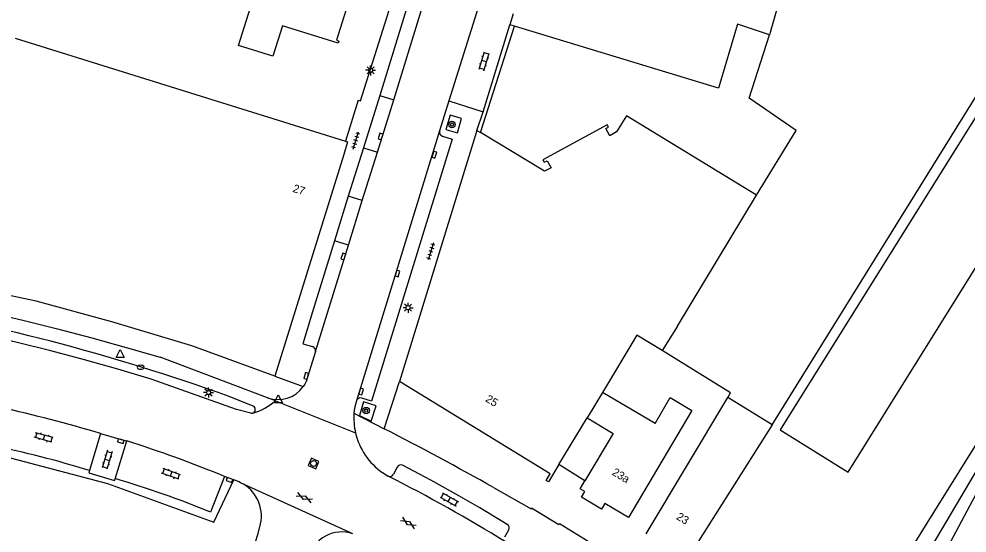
# Model space of a CAD drawing. Extents: x 132999 to 136000, y 398499 to 400501.
# Drawn here: x 134213.4 to 134331.8, y 398698.2 to 398762.4 of the extents above; entities that cross this region are included whole.
import ezdxf

# ---------------------------------------------------------------- set-up
doc = ezdxf.new("R2010")
doc.units = 0
for name, color, linetype in [('gg-afsc-hekwerk', 7, 'Continuous'), ('gg-afsc-muur', 7, 'Continuous'), ('gg-anno-huisnummerreeks BGT', 7, 'Continuous'), ('gg-bbg-gedigitaliseerde bebouwing', 7, 'Continuous'), ('gg-bbg-hoofdgebouw', 7, 'Continuous'), ('gg-bbg-tussenscheiding', 7, 'Continuous'), ('gg-knt-BGT kruinlijn', 7, 'Continuous'), ('gg-knt-verharding', 7, 'Continuous'), ('gg-knt-verharding nz', 7, 'Continuous'), ('gt-grn-groengrens', 7, 'Continuous'), ('gt-grn-weggrens', 7, 'Continuous'), ('gt-symb-boom', 7, 'Continuous'), ('gt-symb-brandkraan', 7, 'Continuous'), ('gt-symb-gesloten verharding', 7, 'Continuous'), ('gt-symb-klinker verharding', 7, 'Continuous'), ('gt-symb-kolk', 7, 'Continuous'), ('gt-symb-lichtmast', 7, 'Continuous'), ('gt-symb-rioolschacht', 7, 'Continuous'), ('gt-symb-tegel verharding', 7, 'Continuous'), ('gt-symb-waterafsluiter', 7, 'Continuous')]:
    doc.layers.add(name, color=color, linetype=linetype)

# ---------------------------------------------------------------- blocks, each defined once
blk = doc.blocks.new('gt0-LMAST')
at = {"layer": 'gt-symb-lichtmast'}
for p, q in [((-0.18, 0.17), (-0.45, 0.44)), ((-0.01, 0.25), (-0.01, 0.62)), ((0.17, 0.17), (0.44, 0.44)), ((-0.26, 0), (-0.63, 0)), ((-0.18, -0.18), (-0.45, -0.45)), ((-0.01, -0.25), (-0.01, -0.63)), ((0.44, -0.45), (0.17, -0.18)), ((0.24, 0), (0.62, 0))]:
    blk.add_line(p, q, dxfattribs=at)
blk.add_circle((-0.01, 0), 0.25, dxfattribs=at)
blk = doc.blocks.new('gt0-KOLK')
at = {"layer": 'gt-symb-kolk'}
blk.add_lwpolyline([(0, 0), (0.37, 0), (0.37, 0.4), (-0.38, 0.4), (-0.38, 0), (0, 0)], dxfattribs=at)
blk = doc.blocks.new('gt0-TEG1')
at = {"layer": 'gt-symb-tegel verharding'}
for p, q in [((-1.12, 0), (1.12, 0)), ((-0.9, -0.25), (-0.9, 0.25)), ((-0.45, -0.25), (-0.45, 0.25)), ((0, -0.25), (0, 0.25)), ((0.45, -0.25), (0.45, 0.25)), ((0.9, -0.25), (0.9, 0.25))]:
    blk.add_line(p, q, dxfattribs=at)
blk = doc.blocks.new('gt0-BOOM')
at = {"layer": 'gt-symb-boom'}
for radius in [0.4, 0.2]:
    blk.add_circle((0, 0), radius, dxfattribs=at)
blk = doc.blocks.new('gt0-WAFSL')
at = {"layer": 'gt-symb-waterafsluiter'}
for p, q in [((-0.5, -0.33), (0, 0.67)), ((0, 0.67), (0.5, -0.33)), ((0.5, -0.33), (-0.5, -0.33))]:
    blk.add_line(p, q, dxfattribs=at)
blk = doc.blocks.new('gt0-BR')
at = {"layer": 'gt-symb-brandkraan'}
for centre, radius, start, end in [((-0.24, 0), 0.206, 107.5669, 252.4331), ((0.6, -2.66), 3, 106.892, 107.5669), ((0, -0.69), 0.938, 73.108, 106.892), ((-0.6, -2.66), 3, 72.4331, 73.108), ((0.24, 0), 0.206, 287.567, 72.4331), ((0.6, 2.66), 3, 252.4331, 253.108), ((0, 0.69), 0.938, 253.108, 286.8921), ((-0.6, 2.66), 3, 286.8921, 287.567)]:
    blk.add_arc(centre, radius, start, end, dxfattribs=at)
blk = doc.blocks.new('gt0-KL1')
at = {"layer": 'gt-symb-klinker verharding'}
for p, q in [((-1.15, 0.3), (1.15, 0.3)), ((-1, -0.3), (-1, 0.3)), ((-0.5, 0.3), (-0.5, 0.45)), ((0, -0.3), (0, 0.3)), ((0.5, 0.3), (0.5, 0.45)), ((1, -0.3), (1, 0.3)), ((-1.15, -0.3), (1.15, -0.3)), ((-0.5, -0.45), (-0.5, -0.3)), ((0.5, -0.45), (0.5, -0.3))]:
    blk.add_line(p, q, dxfattribs=at)
blk = doc.blocks.new('gt0-RS')
at = {"layer": 'gt-symb-rioolschacht'}
blk.add_lwpolyline([(-0.5, -0.5), (0.5, -0.5), (0.5, 0.5), (-0.5, 0.5)], close=True, dxfattribs=at)
blk.add_circle((0, 0), 0.375, dxfattribs=at)
blk = doc.blocks.new('gt0-GESVH1')
at = {"layer": 'gt-symb-gesloten verharding'}
for p, q in [((-0.99, -0.26), (0.01, 0.24)), ((0.01, -0.26), (-0.99, 0.24)), ((0.01, 0.24), (1.01, -0.26)), ((1.01, 0.24), (0.01, -0.26))]:
    blk.add_line(p, q, dxfattribs=at)

msp = doc.modelspace()

# ---------------------------------------------------------------- linework, layer by layer
at = {"layer": 'gg-afsc-hekwerk'}
for p, q in [((134271.03, 398748.24), (134275.3, 398761.5)), ((134255.79, 398752.28), (134254.18, 398747.15))]:
    msp.add_line(p, q, dxfattribs=at)
msp.add_lwpolyline([(134362.12, 398755.98), (134354.72, 398744.08), (134343.14, 398725.64), (134327.76, 398700.96), (134313.69, 398678.3)], dxfattribs=at)
at = {"layer": 'gg-afsc-muur'}
msp.add_line((134286.87, 398695.66), (134280.91, 398699.32), dxfattribs=at)
at = {"layer": 'gg-bbg-gedigitaliseerde bebouwing'}
for p, q in [((134307.47, 398711.69), (134348.81, 398778.38)), ((134275.3, 398761.5), (134274.71, 398761.68)), ((134212.95, 398760.03), (134254.18, 398747.15)), ((134305.54, 398740.41), (134310.47, 398748.48)), ((134302.29, 398715.71), (134293.75, 398721)), ((134292.85, 398711.87), (134286.27, 398715.75)), ((134291.76, 398698.06), (134301.94, 398715.11)), ((134301.94, 398715.11), (134302.29, 398715.71))]:
    msp.add_line(p, q, dxfattribs=at)
for points in [[(134245.12, 398757.76), (134240.84, 398759.11), (134243.78, 398768.53), (134247.82, 398767.27), (134248.65, 398769.93), (134255.55, 398767.77)], [(134307.16, 398760.45), (134303.16, 398761.77), (134300.76, 398753.79), (134275.3, 398761.5)], [(134310.47, 398748.48), (134304.62, 398752.53), (134307.16, 398760.45)], [(134293.75, 398721), (134290.57, 398722.91), (134286.27, 398715.75)], [(134292.85, 398711.87), (134294.75, 398715.1), (134297.45, 398713.51), (134289.52, 398700.12)]]:
    msp.add_lwpolyline(points, dxfattribs=at)
at = {"layer": 'gg-bbg-hoofdgebouw'}
for p, q in [((134275.14, 398763.07), (134274.71, 398761.68)), ((134270.59, 398748.5), (134260.92, 398717.1)), ((134270.59, 398748.5), (134271.03, 398748.24)), ((134307.47, 398711.69), (134296.89, 398695.01)), ((134284.07, 398704.7), (134280.84, 398706.74))]:
    msp.add_line(p, q, dxfattribs=at)
for points in [[(134384.77, 398833.13), (134384.69, 398833.18), (134308.48, 398711.06), (134316.99, 398705.79), (134334.84, 398734.45), (134333.18, 398735.48), (134334.75, 398738.01), (134336.43, 398736.96), (134354.3, 398765.58), (134352.62, 398766.62), (134354.17, 398769.15), (134355.87, 398768.09), (134373.77, 398796.73), (134372.07, 398797.79), (134373.64, 398800.32), (134375.35, 398799.26), (134393.18, 398827.9), (134384.77, 398833.13)], [(134255.55, 398767.77), (134253.05, 398759.75), (134253.36, 398759.65), (134253.28, 398759.41), (134246.31, 398761.58), (134245.12, 398757.76)], [(134305.54, 398740.41), (134289.28, 398750.33), (134288.03, 398748.3), (134287.19, 398747.8), (134286.69, 398748.71), (134287.04, 398748.9), (134286.88, 398749.18), (134278.85, 398744.8), (134279.01, 398744.51), (134279.36, 398744.7), (134279.86, 398743.8), (134279.03, 398743.38), (134271.03, 398748.24)], [(134254.18, 398747.15), (134254.45, 398747.07), (134253.98, 398745.5), (134245.37, 398717.77)], [(134245.37, 398717.77), (134234.98, 398721.57), (134225.01, 398724.59), (134215.54, 398727.15), (134206.07, 398729.16)], [(134280.84, 398706.74), (134279.55, 398704.57), (134279.25, 398704.75), (134279.76, 398705.58), (134260.92, 398717.1)], [(134284.08, 398703.35), (134283.49, 398703.69), (134284.07, 398704.7)], [(134289.52, 398700.12), (134286.59, 398701.85), (134286.15, 398701.17), (134283.66, 398702.64), (134284.08, 398703.35)]]:
    msp.add_lwpolyline(points, dxfattribs=at)
at = {"layer": 'gg-bbg-tussenscheiding'}
for p, q in [((134308.99, 398766.92), (134307.16, 398760.45)), ((134295.64, 398724.04), (134305.54, 398740.41)), ((134295.64, 398724.04), (134293.75, 398721)), ((134286.27, 398715.75), (134284.37, 398712.59)), ((134307.47, 398711.69), (134301.94, 398715.11)), ((134280.84, 398706.74), (134284.37, 398712.59)), ((134284.37, 398712.59), (134287.62, 398710.63)), ((134287.62, 398710.63), (134284.07, 398704.7))]:
    msp.add_line(p, q, dxfattribs=at)
at = {"layer": 'gg-knt-BGT kruinlijn'}
msp.add_lwpolyline([(134362.12, 398755.98), (134360.68, 398750.82), (134343.59, 398723.3), (134334.97, 398709.34), (134324.06, 398690.86), (134315.46, 398677.18)], dxfattribs=at)
at = {"layer": 'gg-knt-verharding'}
for p, q in [((134256.08, 398752.19), (134261.72, 398770.14)), ((134261.94, 398764.08), (134258.46, 398752.86)), ((134270.82, 398763.98), (134267.1, 398752.18)), ((134271.39, 398750.82), (134274.71, 398761.68)), ((134255.79, 398752.28), (134256.08, 398752.19)), ((134258.46, 398752.86), (134256.42, 398746.31)), ((134267.1, 398752.18), (134265.91, 398748.42)), ((134267.1, 398752.18), (134271.39, 398750.82)), ((134270.59, 398748.5), (134271.39, 398750.82)), ((134256.42, 398746.31), (134254.54, 398740.26)), ((134254.54, 398740.26), (134252.81, 398734.71)), ((134244.44, 398715.08), (134231.04, 398720.14)), ((134259.01, 398711.21), (134260.92, 398717.1)), ((134242.65, 398714.05), (134239.66, 398715.25)), ((134245.43, 398714.71), (134244.44, 398715.08)), ((134245.43, 398714.71), (134255.44, 398710.69)), ((134242.36, 398713.15), (134242.59, 398713.17)), ((134223.58, 398710.63), (134222.21, 398705.98)), ((134225.42, 398704.97), (134226.88, 398709.69)), ((134258.8, 398705.73), (134259.52, 398705.3)), ((134260.64, 398706.41), (134260.17, 398705.52)), ((134239.06, 398705.25), (134237.33, 398700.78)), ((134240.23, 398704.81), (134239.06, 398705.25)), ((134274.09, 398697.72), (134274.58, 398698.58))]:
    msp.add_line(p, q, dxfattribs=at)
for points in [[(134268.16, 398748.2), (134268.69, 398749.96), (134267.26, 398750.39), (134266.71, 398748.62), (134268.16, 398748.2)], [(134266.3, 398747.78), (134267.53, 398747.4), (134257.44, 398714.64), (134256.21, 398715.05)], [(134142.39, 398734.44), (134147.29, 398734.24), (134153.49, 398733.91), (134159.68, 398733.52), (134165.86, 398733.02), (134172.04, 398732.37), (134178.19, 398731.57), (134184.32, 398730.62), (134190.44, 398729.57), (134196.54, 398728.47), (134200.9, 398727.62), (134205.25, 398726.73), (134209.58, 398725.78), (134213.9, 398724.77), (134218.21, 398723.69), (134222.51, 398722.57), (134226.78, 398721.38), (134231.04, 398720.14)], [(134252.81, 398734.71), (134250.05, 398725.81), (134248.84, 398721.83), (134250.08, 398721.5)], [(134242.36, 398713.15), (134240.59, 398713.6), (134229.93, 398717.41), (134225.77, 398718.64), (134221.59, 398719.82), (134217.39, 398720.93), (134213.17, 398721.98), (134208.95, 398722.97), (134204.7, 398723.89), (134200.45, 398724.76), (134196.18, 398725.58), (134190.13, 398726.67), (134184.07, 398727.71), (134177.99, 398728.65), (134171.89, 398729.44), (134165.77, 398730.09), (134159.64, 398730.6), (134153.51, 398731.01), (134147.37, 398731.34), (134142.61, 398731.53)], [(134250.44, 398720.86), (134249.29, 398717.12), (134249.12, 398716.79), (134248.91, 398716.48)], [(134343.44, 398720.68), (134341.54, 398717.7), (134339.41, 398714.3), (134336.34, 398709.14), (134332.45, 398702.14), (134329.43, 398696.44)], [(134255.55, 398714.71), (134255.34, 398713.95), (134255.28, 398713.54), (134255.24, 398713.14)], [(134256.43, 398714.59), (134255.95, 398712.86), (134257.41, 398712.16), (134258.03, 398714.08), (134256.43, 398714.59)], [(134223.58, 398710.63), (134226.17, 398709.86), (134226.88, 398709.69)], [(134222.21, 398705.98), (134222.12, 398705.69), (134225.34, 398704.73), (134225.42, 398704.97)], [(134274.4, 398699.26), (134270.96, 398701.32), (134268.34, 398702.82), (134264.85, 398704.78), (134261.3, 398706.64)], [(134241.09, 398704.47), (134240.89, 398704.56), (134240.23, 398704.81)], [(134272.69, 398703.87), (134277.37, 398701.2), (134277.43, 398701.31), (134280.85, 398699.25), (134280.91, 398699.32)], [(134233.17, 398673.33), (134233.73, 398674.45), (134236.63, 398681.08), (134239.45, 398687.76), (134241.22, 398692.33), (134242.89, 398696.95), (134243.27, 398698.12), (134243.59, 398699.32)]]:
    msp.add_lwpolyline(points, dxfattribs=at)
for centre, radius, start, end in [((134266.48, 398748.33), 0.575, 170.7268, 251.0418), ((134140.27, 398420.63), 311.22, 75.6548, 79.8428), ((134148.56, 398460.23), 270.8, 70.3417, 75.2788), ((134249.89, 398720.98), 0.558, 347.9271, 70.2276), ((134245.75, 398718.74), 3.89, 250.3193, 324.4224), ((134256.05, 398714.54), 0.526, 72.8367, 161.8916), ((134165.66, 398513.73), 205.24, 73.6079, 77.2163), ((134240.67, 398720.09), 7.19, 285.4818, 311.4417), ((134242.45, 398713.62), 0.474, 287.1197, 65.0969), ((134263.55, 398712.58), 8.32, 176.1277, 193.0816), ((134263.55, 398712.58), 8.33, 193.0601, 235.2373), ((134075.81, 398353.38), 402, 60.6761, 62.8888), ((134176.92, 398553.54), 163.95, 67.7264, 72.2598), ((134186.89, 398593.48), 117.91, 72.5741, 78.7154), ((134261.09, 398706.19), 0.497, 65.4054, 154.2792), ((134191.67, 398590.12), 119.71, 67.5747, 73.6252), ((134239.07, 398700.31), 4.62, 347.6411, 64.1374), ((134259.73, 398705.74), 0.492, 244.0166, 333.1155), ((134162.84, 398515.65), 212.87, 58.4445, 62.9901), ((134274.13, 398698.83), 0.516, 332.0658, 58.2162), ((134253.73, 398694.06), 4.26, 71.2616, 166.0235)]:
    msp.add_arc(centre, radius, start, end, dxfattribs=at)
at = {"layer": 'gg-knt-verharding nz'}
for p, q in [((134260.21, 398752.31), (134263.69, 398763.54)), ((134258.17, 398745.77), (134260.21, 398752.31)), ((134258.46, 398752.86), (134260.21, 398752.31)), ((134265.91, 398748.42), (134255.55, 398714.71)), ((134256.42, 398746.31), (134258.17, 398745.77)), ((134256.29, 398739.72), (134258.17, 398745.77)), ((134256.29, 398739.72), (134254.54, 398740.26)), ((134254.57, 398734.16), (134256.29, 398739.72)), ((134250.44, 398720.86), (134254.57, 398734.16)), ((134254.57, 398734.16), (134252.81, 398734.71))]:
    msp.add_line(p, q, dxfattribs=at)
at = {"layer": 'gt-grn-groengrens'}
msp.add_lwpolyline([(134155.98, 398716.7), (134169.55, 398715.26), (134183.8, 398713.2), (134197.8, 398710.68), (134211.03, 398707.89), (134224.47, 398704.36), (134237.75, 398699.54), (134240.23, 398704.81)], dxfattribs=at)
at = {"layer": 'gt-grn-weggrens'}
for p, q in [((134245.37, 398717.77), (134248.91, 398716.48)), ((134255.24, 398713.14), (134259.01, 398711.21)), ((134255.09, 398698.09), (134241.09, 398704.47))]:
    msp.add_line(p, q, dxfattribs=at)

# ---------------------------------------------------------------- block references
at = {"layer": 'gt-symb-boom'}
for p in [(134267.49, 398749.23), (134256.77, 398713.48)]:
    msp.add_blockref('gt0-BOOM', p, dxfattribs=at)
at = {"layer": 'gt-symb-brandkraan'}
msp.add_blockref('gt0-BR', (134228.61, 398718.89), dxfattribs=at)
at = {"layer": 'gt-symb-gesloten verharding'}
for p, rotation in [((134249.05, 398702.6), -24.6951465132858), ((134262.05, 398699.44), -31.671318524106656)]:
    msp.add_blockref('gt0-GESVH1', p, dxfattribs=dict(at, rotation=rotation))
at = {"layer": 'gt-symb-klinker verharding'}
for p, rotation in [((134271.52, 398757.14), 73.01526746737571), ((134216.5, 398710.12), 164.3378936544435), ((134224.42, 398707.34), -106.91321771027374), ((134232.39, 398705.56), 160.36929772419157), ((134267.15, 398702.36), -29.460713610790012)]:
    msp.add_blockref('gt0-KL1', p, dxfattribs=dict(at, rotation=rotation))
at = {"layer": 'gt-symb-kolk'}
for p, rotation in [((134258.76, 398747.69), 71.81873102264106), ((134265.09, 398745.51), -107.22069937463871), ((134254.12, 398732.68), 72.83405394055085), ((134260.49, 398730.67), -107.09430559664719), ((134249.48, 398717.75), 73.50377577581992), ((134255.95, 398715.9), -104.24474247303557), ((134226.17, 398709.86), 163.3776038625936), ((134239.77, 398705.01), 161.03974891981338)]:
    msp.add_blockref('gt0-KOLK', p, dxfattribs=dict(at, rotation=rotation))
at = {"layer": 'gt-symb-lichtmast'}
for p in [(134257.33, 398756), (134262.01, 398726.34), (134237.09, 398715.73)]:
    msp.add_blockref('gt0-LMAST', p, dxfattribs=at)
at = {"layer": 'gt-symb-rioolschacht', "rotation": 156.86909051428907}
msp.add_blockref('gt0-RS', (134250.2, 398706.87), dxfattribs=at)
at = {"layer": 'gt-symb-tegel verharding'}
for p, rotation in [((134255.48, 398747.23), 73.01526746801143), ((134264.83, 398733.39), -107.14904389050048)]:
    msp.add_blockref('gt0-TEG1', p, dxfattribs=dict(at, rotation=rotation))
at = {"layer": 'gt-symb-waterafsluiter'}
for p in [(134226.04, 398720.43), (134245.8, 398714.76)]:
    msp.add_blockref('gt0-WAFSL', p, dxfattribs=at)

# ---------------------------------------------------------------- texts
at = {"layer": 'gg-anno-huisnummerreeks BGT'}
for s, rotation, p in [('27', 342.7, (134247.53, 398740.83)), ('25', 328.5, (134271.58, 398714.68)), ('23a', 328.9, (134287.39, 398705.52)), ('23', 329.3, (134295.42, 398699.96))]:
    msp.add_text(s, height=1, rotation=rotation, dxfattribs=at).set_placement(p)

doc.saveas('drawing.dxf')
